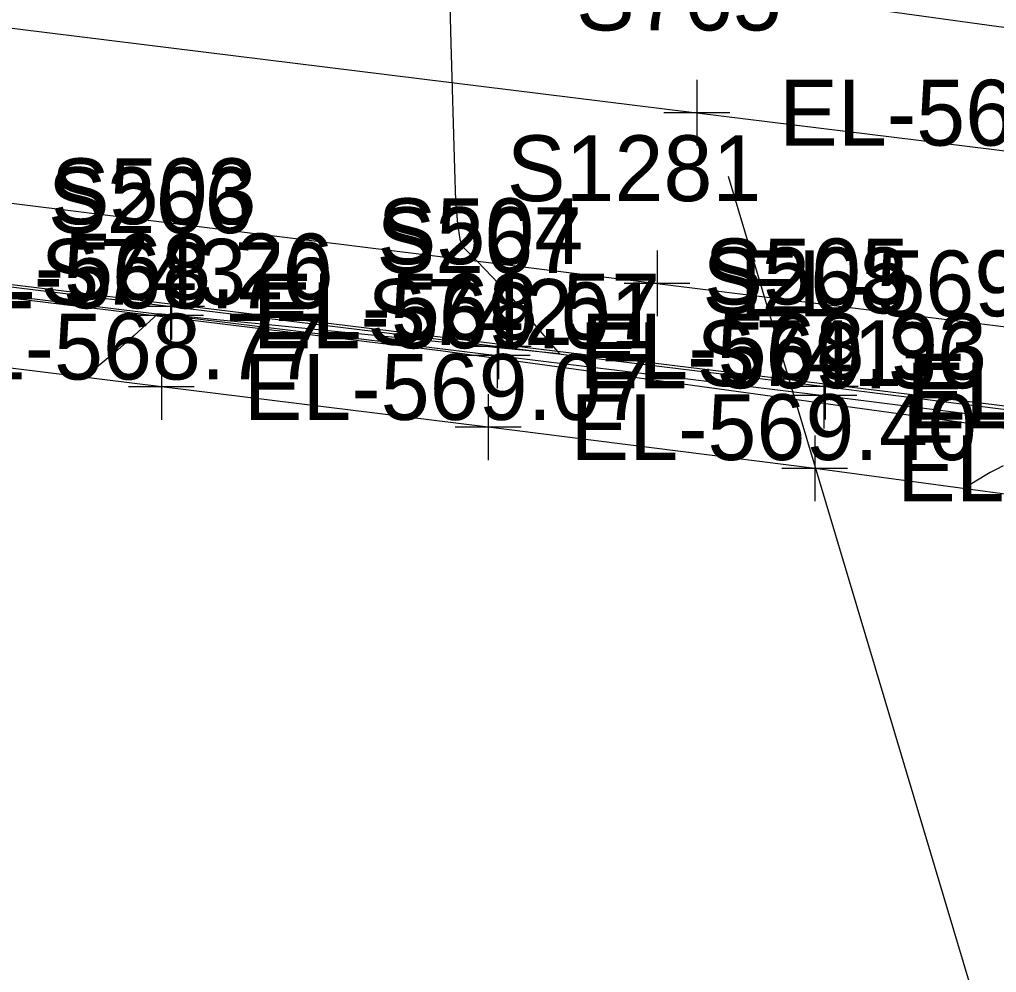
# Model space of a CAD drawing. Extents: x 1724534 to 1727318, y 657156 to 660047.
# Drawn here: x 1725691.4 to 1725750.7, y 658518.4 to 658576.3 of the extents above; entities that cross this region are included whole.
import ezdxf

# ---------------------------------------------------------------- set-up
doc = ezdxf.new("R2010")
doc.units = 0
for name, color, linetype in [('SURVEY - CONTOURS - Index with Text', 7, 'Continuous'), ('SURVEY - CONTOURS - Intermediate with optional Text', 7, 'Continuous'), ('SURVEY - DRAINAGE - Area Shapes', 7, 'Continuous'), ('SURVEY - DRAINAGE - Area Shapes Text', 7, 'Continuous'), ('SURVEY - DRAINAGE - Storm Sewer', 7, 'Continuous'), ('SURVEY - DTM - Breaklines', 7, 'Continuous'), ('SURVEY - DTM - Breaklines - Points - Elevations', 7, 'Continuous'), ('SURVEY - DTM - Breaklines - Points - Locators', 7, 'Continuous'), ('SURVEY - DTM - Breaklines - Points - Numbers', 7, 'Continuous'), ('SURVEY - ROADSIDE BARRIERS - Points - Elevations', 7, 'Continuous'), ('SURVEY - ROADSIDE BARRIERS - Points - Locators', 7, 'Continuous'), ('SURVEY - ROADSIDE BARRIERS - Points - Numbers', 7, 'Continuous'), ('SURVEY - ROADSIDE BARRIERS with Text', 7, 'Continuous'), ('SURVEY - TRAFFIC CONTROL - Pavement Marking - Points - Elevations', 7, 'Continuous'), ('SURVEY - TRAFFIC CONTROL - Pavement Marking - Points - Locators', 7, 'Continuous'), ('SURVEY - TRAFFIC CONTROL - Pavement Marking - Points - Numbers', 7, 'Continuous'), ('SURVEY - TRAFFIC CONTROL - Pavement Marking with Text', 7, 'Continuous'), ('SURVEY - TRANSPORTATION - Features', 7, 'Continuous'), ('SURVEY - TRANSPORTATION - Features - Points - Elevations', 7, 'Continuous'), ('SURVEY - TRANSPORTATION - Features - Points - Locators', 7, 'Continuous'), ('SURVEY - TRANSPORTATION - Features - Points - Numbers', 7, 'Continuous'), ('SURVEY - TRANSPORTATION - Roads', 7, 'Continuous'), ('SURVEY - TRANSPORTATION - Roads - Points - Elevations', 7, 'Continuous'), ('SURVEY - TRANSPORTATION - Roads - Points - Locators', 7, 'Continuous'), ('SURVEY - TRANSPORTATION - Roads - Points - Numbers', 7, 'Continuous'), ('SURVEY - UTILITIES - Electric (Underground) with Text', 7, 'Continuous')]:
    doc.layers.add(name, color=color, linetype=linetype)

msp = doc.modelspace()

# ---------------------------------------------------------------- linework, layer by layer
at = {"layer": 'SURVEY - CONTOURS - Index with Text'}
msp.add_lwpolyline([(1725751.121, 658549.179), (1725750.698, 658548.967), (1725750.334, 658548.772), (1725750.028, 658548.593), (1725748.735, 658547.799)], dxfattribs=at)
at = {"layer": 'SURVEY - CONTOURS - Intermediate with optional Text'}
msp.add_lwpolyline([(1725717.507, 658577.153), (1725717.572, 658574.872), (1725717.779, 658567.216), (1725717.854, 658565.304), (1725717.961, 658563.884), (1725718.101, 658562.956), (1725718.274, 658562.52), (1725719.157, 658561.63), (1725720.927, 658559.777), (1725724.17, 658555.981), (1725720.44, 658556.356), (1725720.44, 658556.357), (1725719.852, 658556.415), (1725712.131, 658557.181), (1725705.679, 658557.826), (1725705.227, 658557.871), (1725703.358, 658558.058), (1725700.224, 658558.374), (1725699.771, 658558.42), (1725698.32, 658557.104), (1725698.004, 658556.82), (1725697.675, 658556.531), (1725697.335, 658556.239), (1725696.984, 658555.943), (1725695.315, 658554.55)], dxfattribs=at)
at = {"layer": 'SURVEY - DRAINAGE - Area Shapes'}
msp.add_lwpolyline([(1725876.527, 658537.521), (1725880.453, 658568.253), (1725462.782, 658619.36), (1725459.014, 658588.567)], close=True, dxfattribs=at)
at = {"layer": 'SURVEY - DRAINAGE - Area Shapes Text'}
msp.add_line((1725762.17, 658473.986), (1725734.435, 658566.77), dxfattribs=at)
at = {"layer": 'SURVEY - DRAINAGE - Storm Sewer'}
msp.add_lwpolyline([(1725899.594, 658555.371), (1725464.565, 658615.304), (1725129.381, 658652.795)], dxfattribs=at)
at = {"layer": 'SURVEY - DTM - Breaklines'}
msp.add_lwpolyline([(1725680.682, 658560.757), (1725700.532, 658558.327), (1725720.383, 658555.896), (1725740.231, 658553.451), (1725761.261, 658550.794), (1725763.358, 658550.522), (1725772.397, 658549.361), (1725785.767, 658547.812), (1725794.485, 658546.715), (1725814.329, 658544.278), (1725834.171, 658541.836), (1725838.432, 658541.293), (1725858.267, 658538.797), (1725873.4, 658536.913), (1725878.358, 658536.288), (1725898.186, 658533.731), (1725916.254, 658531.264)], dxfattribs=at)
at = {"layer": 'SURVEY - DTM - Breaklines - Points - Locators'}
for p, q in [((1725700.532, 658560.327), (1725700.532, 658556.327)), ((1725702.532, 658558.327), (1725698.532, 658558.327)), ((1725720.383, 658557.896), (1725720.383, 658553.896)), ((1725722.383, 658555.896), (1725718.383, 658555.896)), ((1725740.231, 658555.451), (1725740.231, 658551.451)), ((1725742.231, 658553.451), (1725738.231, 658553.451))]:
    msp.add_line(p, q, dxfattribs=at)
at = {"layer": 'SURVEY - ROADSIDE BARRIERS - Points - Locators'}
for p, q in [((1725699.981, 658555.973), (1725699.981, 658551.973)), ((1725701.981, 658553.973), (1725697.981, 658553.973)), ((1725719.83, 658553.532), (1725719.83, 658549.532)), ((1725721.83, 658551.532), (1725717.83, 658551.532)), ((1725739.67, 658551.027), (1725739.67, 658547.027)), ((1725741.67, 658549.027), (1725737.67, 658549.027))]:
    msp.add_line(p, q, dxfattribs=at)
at = {"layer": 'SURVEY - ROADSIDE BARRIERS with Text'}
msp.add_lwpolyline([(1725762.719, 658545.483), (1725760.676, 658546.181), (1725739.67, 658549.027), (1725719.83, 658551.532), (1725699.981, 658553.973), (1725680.133, 658556.429), (1725660.282, 658558.858), (1725640.433, 658561.304), (1725620.586, 658563.762), (1725600.739, 658566.219), (1725580.889, 658568.65), (1725561.039, 658571.092), (1725541.174, 658573.41), (1725539.632, 658573.409), (1725538.14, 658573.134)], dxfattribs=at)
at = {"layer": 'SURVEY - TRAFFIC CONTROL - Pavement Marking - Points - Locators'}
for p, q in [((1725732.511, 658572.646), (1725732.511, 658568.646)), ((1725734.511, 658570.646), (1725730.511, 658570.646))]:
    msp.add_line(p, q, dxfattribs=at)
at = {"layer": 'SURVEY - TRAFFIC CONTROL - Pavement Marking with Text'}
msp.add_lwpolyline([(1725507.893, 658598.435), (1725611.44, 658585.624), (1725663.045, 658579.239), (1725732.511, 658570.646), (1725771.433, 658565.831), (1725828.993, 658558.789), (1725876.604, 658552.91), (1725911.384, 658548.615)], dxfattribs=at)
at = {"layer": 'SURVEY - TRANSPORTATION - Features'}
msp.add_lwpolyline([(1725680.75, 658561.297), (1725700.601, 658558.867), (1725720.452, 658556.439), (1725740.3, 658553.994), (1725761.33, 658551.338), (1725763.427, 658551.066), (1725772.465, 658549.905), (1725773.017, 658549.841), (1725785.837, 658548.356), (1725794.555, 658547.258), (1725814.399, 658544.822), (1725834.241, 658542.379), (1725838.502, 658541.836), (1725858.338, 658539.34), (1725873.47, 658537.457), (1725878.428, 658536.831), (1725898.256, 658534.275), (1725916.324, 658531.808)], dxfattribs=at)
at = {"layer": 'SURVEY - TRANSPORTATION - Features - Points - Locators'}
for p, q in [((1725700.601, 658560.867), (1725700.601, 658556.867)), ((1725702.601, 658558.867), (1725698.601, 658558.867)), ((1725720.452, 658558.439), (1725720.452, 658554.439)), ((1725722.452, 658556.439), (1725718.452, 658556.439)), ((1725740.3, 658555.994), (1725740.3, 658551.994)), ((1725742.3, 658553.994), (1725738.3, 658553.994))]:
    msp.add_line(p, q, dxfattribs=at)
at = {"layer": 'SURVEY - TRANSPORTATION - Roads'}
msp.add_lwpolyline([(1725616.971, 658574.343), (1725730.092, 658560.27), (1725772.626, 658554.978), (1725818.273, 658549.383), (1725869.87, 658543.106), (1725897.655, 658539.757), (1725899.639, 658539.517), (1725928.541, 658535.917)], dxfattribs=at)
at = {"layer": 'SURVEY - TRANSPORTATION - Roads - Points - Locators'}
for p, q in [((1725730.092, 658562.27), (1725730.092, 658558.27)), ((1725732.092, 658560.27), (1725728.092, 658560.27))]:
    msp.add_line(p, q, dxfattribs=at)
at = {"layer": 'SURVEY - UTILITIES - Electric (Underground) with Text'}
msp.add_lwpolyline([(1725505.901, 658581.192), (1725559.522, 658575.408), (1725608.231, 658569.636), (1725663.449, 658562.739), (1725716.937, 658556.185), (1725775.83, 658548.079)], dxfattribs=at)

# ---------------------------------------------------------------- texts
at = {"layer": 'SURVEY - DTM - Breaklines - Points - Elevations'}
for s, p in [('EL-568.70', (1725685.682, 658558.757)), ('EL-569.01', (1725705.532, 658556.327)), ('EL-569.36', (1725725.383, 658553.896)), ('EL-569.71', (1725745.231, 658551.451))]:
    msp.add_text(s, height=4, dxfattribs=at).set_placement(p)
at = {"layer": 'SURVEY - DTM - Breaklines - Points - Numbers'}
for s, p in [('S266', (1725693.086, 658563.327)), ('S267', (1725713.047, 658560.896)), ('S268', (1725732.848, 658558.451))]:
    msp.add_text(s, height=4, dxfattribs=at).set_placement(p)
at = {"layer": 'SURVEY - ROADSIDE BARRIERS - Points - Elevations'}
for s, p in [('EL-568.77', (1725685.133, 658554.429)), ('EL-569.07', (1725704.981, 658551.973)), ('EL-569.40', (1725724.83, 658549.532)), ('EL-569.79', (1725744.67, 658547.027))]:
    msp.add_text(s, height=4, dxfattribs=at).set_placement(p)
at = {"layer": 'SURVEY - ROADSIDE BARRIERS - Points - Numbers'}
for s, p in [('S743', (1725692.645, 658558.973)), ('S742', (1725712.494, 658556.532)), ('S741', (1725732.492, 658554.027))]:
    msp.add_text(s, height=4, dxfattribs=at).set_placement(p)
at = {"layer": 'SURVEY - TRAFFIC CONTROL - Pavement Marking - Points - Elevations'}
msp.add_text('EL-569.40', height=4, dxfattribs=at).set_placement((1725737.511, 658568.646))
at = {"layer": 'SURVEY - TRAFFIC CONTROL - Pavement Marking - Points - Numbers'}
msp.add_text('S765', height=4, dxfattribs=at).set_placement((1725725.175, 658575.646))
at = {"layer": 'SURVEY - TRANSPORTATION - Features - Points - Elevations'}
for s, p in [('EL-568.26', (1725685.75, 658559.297)), ('EL-568.57', (1725705.601, 658556.867)), ('EL-568.93', (1725725.452, 658554.439)), ('EL-569.28', (1725745.3, 658551.994))]:
    msp.add_text(s, height=4, dxfattribs=at).set_placement(p)
at = {"layer": 'SURVEY - TRANSPORTATION - Features - Points - Numbers'}
for s, p in [('S503', (1725693.265, 658563.867)), ('S504', (1725713.116, 658561.439)), ('S505', (1725732.964, 658558.994))]:
    msp.add_text(s, height=4, dxfattribs=at).set_placement(p)
at = {"layer": 'SURVEY - TRANSPORTATION - Roads - Points - Elevations'}
msp.add_text('EL-569.17', height=4, dxfattribs=at).set_placement((1725735.092, 658558.27))
at = {"layer": 'SURVEY - TRANSPORTATION - Roads - Points - Numbers'}
msp.add_text('S1281', height=4, dxfattribs=at).set_placement((1725720.962, 658565.27))

doc.saveas('drawing.dxf')
